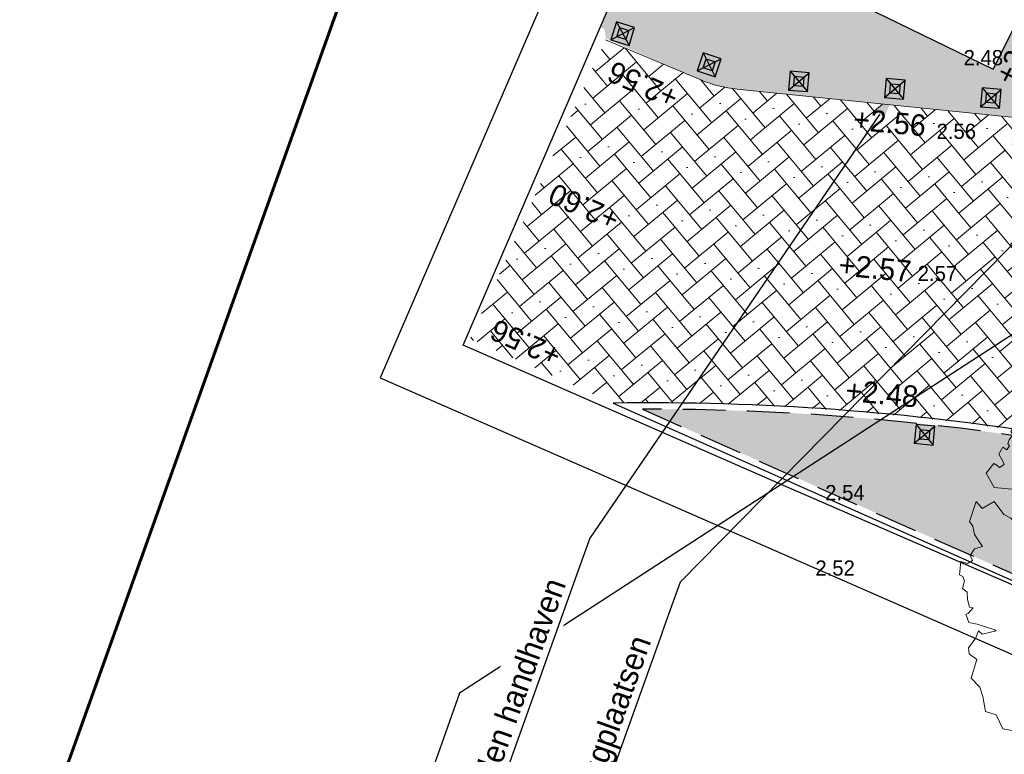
# Model space of a CAD drawing. Header units: metres. Extents: x 134157 to 138734, y 451157 to 455772.
# Tile 919 of 1056: x 136733 to 136749, y 454384 to 454395. Entities that reach past the tile are written whole.
import ezdxf
from ezdxf import colors
from ezdxf.entities.mleader import LeaderData, LeaderLine
from ezdxf.math import Vec2, Vec3

# ---------------------------------------------------------------- set-up
doc = ezdxf.new("R2010")
doc.units = ezdxf.units.M
doc.linetypes.add('HIDDEN__G5', pattern=[1.125, 0.75, -0.375])
for name, color, linetype, lineweight in [('-DR-alg-bladkaders viewports', 7, 'Continuous', 60), ('-DR-bs-boom', 253, 'Continuous', 13), ('-DR-nw-vh-arc-tegels 300x300x45', 253, 'Continuous', 9)]:
    doc.layers.add(name, color=color, linetype=linetype, lineweight=lineweight)
doc.layers.add('-DR-alg-hulplijnen aandachtspunten', color=210, linetype='Continuous', plot=False)
for name, color, linetype in [('-DR-alg-projectgrens 1-200', 3, 'PROJECTGRENS_1-200'), ('-DR-bs-txt-hoogtemaat', 253, 'Continuous'), ('-DR-bs-vh-band', 253, 'Continuous'), ('-DR-nw-inr-diamantkoppaal', 2, 'Continuous'), ('-DR-nw-rio-txt-bob en inhoud', 170, 'Continuous'), ('-DR-nw-txt-hoogtemaat', 2, 'Continuous'), ('-DR-nw-txt-overzicht aandachtspunten verharding', 2, 'Continuous'), ('-DR-nw-vh-band 10x20 ob', 2, 'HIDDEN__G5'), ('-DR-nw-vh-kantverharding', 3, 'Continuous'), ('-DR-nw-vh-scheiding erfgrens en bebouwing', 3, 'Continuous')]:
    doc.layers.add(name, color=color, linetype=linetype)
doc.layers.add('-DR-nw-gr-arc-beplanting grote vakken', color=7, linetype='Continuous', true_color=0xabceb2)
doc.layers.add('-DR-nw-gr-arc-gras', color=7, linetype='Continuous', true_color=0xb5d5a4)
doc.layers.add('-DR-nw-vh-arc-sbs df paars', color=7, linetype='Continuous', lineweight=9, true_color=0xb36579)
doc.styles.add('CE', font='txt', dxfattribs={"height": 1.8})
doc.styles.add('Drong', font='txt', dxfattribs={"height": 1.8})
doc.linetypes.add('PROJECTGRENS_1-200', pattern='A,0.32,-0.13,[133,ltypeshp.shx,S=0.13,R=0,X=-0.13,Y=0],-0.13,1.27', length=1.85)
pattern_1 = [(115.3356253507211, (136419.7180158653, 453326.2367068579), (-0.2236810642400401, -0.1059037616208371), [0.06, -0.187485]), (205.3356253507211, (136419.7180158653, 453326.2367068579), (0.1059037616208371, -0.22368106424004), [0.06, -0.187485])]

# ---------------------------------------------------------------- blocks, each defined once
blk = doc.blocks.new('Boom bestaand 1')
blk.add_lwpolyline([(-0.06117739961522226, 0.3922887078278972), (-0.07359350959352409, 0.4116751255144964), (-0.08696696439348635, 0.4224718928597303), (-0.09262495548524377, 0.4414945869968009), (-0.1106275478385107, 0.4615454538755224), (-0.1241971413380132, 0.4751490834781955), (-0.1453325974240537, 0.4640004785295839), (-0.1728176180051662, 0.4610569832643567), (-0.1945372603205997, 0.4533219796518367), (-0.1891622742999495, 0.4455616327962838), (-0.2017040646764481, 0.4431737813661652), (-0.2067805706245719, 0.4443676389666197), (-0.2172318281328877, 0.4470540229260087), (-0.223502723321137, 0.4395920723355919), (-0.2169333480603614, 0.4339209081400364), (-0.2270861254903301, 0.4339209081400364), (-0.2330585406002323, 0.4330255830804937), (-0.2498892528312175, 0.4257264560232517), (-0.242749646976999, 0.416712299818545), (-0.2476345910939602, 0.4092003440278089), (-0.2589076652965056, 0.4043176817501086), (-0.2543983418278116, 0.3953035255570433), (-0.2532710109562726, 0.3814065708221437), (-0.2457557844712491, 0.3746459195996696), (-0.2660470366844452, 0.3787774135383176), (-0.2728107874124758, 0.3821577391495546), (-0.2716834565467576, 0.3934255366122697), (-0.2848353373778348, 0.3874160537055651), (-0.2964840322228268, 0.3881672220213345), (-0.2987384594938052, 0.3953035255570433), (-0.3145206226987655, 0.3821577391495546), (-0.3028719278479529, 0.3735190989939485), (-0.3141447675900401, 0.3720167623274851), (-0.3231631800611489, 0.3686364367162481), (-0.3276722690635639, 0.3731435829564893), (-0.3404482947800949, 0.3607491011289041), (-0.3359389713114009, 0.3464764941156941), (-0.3526397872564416, 0.353711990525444), (-0.3702979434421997, 0.3325317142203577), (-0.3491079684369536, 0.3290017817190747), (-0.3568775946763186, 0.3155875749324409), (-0.37100416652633, 0.3198237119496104), (-0.3837182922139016, 0.3191176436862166), (-0.3801864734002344, 0.2951135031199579), (-0.3780675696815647, 0.2944074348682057), (-0.3886625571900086, 0.2873474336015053), (-0.4013764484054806, 0.2901714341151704), (-0.4056142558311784, 0.2802872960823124), (-0.3837182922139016, 0.2704032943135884), (-0.3589967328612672, 0.2591071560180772), (-0.3250928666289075, 0.2534590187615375), (-0.327212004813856, 0.2336908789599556), (-0.3180296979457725, 0.228042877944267), (-0.3010777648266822, 0.2188648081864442), (-0.2820069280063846, 0.2223948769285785), (-0.2608169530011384, 0.2153347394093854), (-0.2523411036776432, 0.2012146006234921), (-0.2699992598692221, 0.2040386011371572), (-0.2834196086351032, 0.2118046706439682), (-0.2947208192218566, 0.2047446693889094), (-0.3321562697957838, 0.1849765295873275), (-0.3413385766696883, 0.2202768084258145), (-0.350520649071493, 0.2287488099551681), (-0.3724168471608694, 0.2146288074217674), (-0.3879560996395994, 0.2358089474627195), (-0.4042018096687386, 0.2414569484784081), (-0.4225661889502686, 0.2414569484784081), (-0.4315337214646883, 0.2467254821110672), (-0.4415591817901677, 0.229188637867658), (-0.4324549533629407, 0.2223948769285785), (-0.435986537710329, 0.2110987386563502), (-0.4423434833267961, 0.2082747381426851), (-0.4530205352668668, 0.2066837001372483), (-0.4612717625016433, 0.1920817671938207), (-0.457176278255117, 0.18003446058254), (-0.4670650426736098, 0.170150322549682), (-0.472715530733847, 0.1652082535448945), (-0.4472877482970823, 0.1440281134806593), (-0.4564700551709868, 0.1355561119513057), (-0.4705966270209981, 0.1320260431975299), (-0.4840167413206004, 0.1397921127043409), (-0.4882547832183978, 0.1171998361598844), (-0.4847231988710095, 0.1157878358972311), (-0.4748346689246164, 0.1136699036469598), (-0.4769535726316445, 0.1009617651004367), (-0.4713028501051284, 0.09460769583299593), (-0.4748346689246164, 0.0748395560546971), (-0.4931990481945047, 0.06071941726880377), (-0.4854294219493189, 0.04730521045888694), (-0.4875485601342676, 0.04024520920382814), (-0.5016751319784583, 0.03036107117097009), (-0.4974370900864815, 0.00494493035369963), (-0.4896674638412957, 0.002120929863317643), (-0.4832352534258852, -0.006023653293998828), (-0.4832352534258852, -0.0211265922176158), (-0.4885680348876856, -0.02468023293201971), (-0.4921233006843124, -0.03534115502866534), (-0.4876793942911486, -0.04689045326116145), (-0.4867905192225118, -0.05932826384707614), (-0.4796799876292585, -0.05666299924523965), (-0.4645700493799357, -0.04866734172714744), (-0.459237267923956, -0.04156006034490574), (-0.449460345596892, -0.05310935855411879), (-0.4325726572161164, -0.05488624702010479), (-0.4341562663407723, -0.082442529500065), (-0.4438616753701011, -0.08442230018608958), (-0.4591129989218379, -0.0788789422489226), (-0.4694125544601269, -0.08976781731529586), (-0.4852582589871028, -0.08739209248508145), (-0.4834755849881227, -0.1044182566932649), (-0.4690165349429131, -0.1107536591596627), (-0.4787219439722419, -0.1222364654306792), (-0.4698088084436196, -0.1279778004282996), (-0.4666397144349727, -0.1420344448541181), (-0.471197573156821, -0.1534835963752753), (-0.4672833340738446, -0.1649416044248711), (-0.4544219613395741, -0.1649416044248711), (-0.4219893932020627, -0.1780763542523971), (-0.409966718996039, -0.1657799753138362), (-0.389277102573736, -0.1643826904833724), (-0.3736199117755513, -0.1512478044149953), (-0.3909544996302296, -0.175281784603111), (-0.4052137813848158, -0.175281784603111), (-0.4169567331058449, -0.1934470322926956), (-0.4393239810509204, -0.1892550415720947), (-0.4502279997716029, -0.2060228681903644), (-0.4429587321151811, -0.2225112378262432), (-0.4293484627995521, -0.2253992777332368), (-0.4239762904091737, -0.2366267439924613), (-0.4254414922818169, -0.2510271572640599), (-0.418848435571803, -0.2612782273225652), (-0.4122553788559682, -0.2603019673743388), (-0.4066391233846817, -0.2695767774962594), (-0.4012669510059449, -0.2747023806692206), (-0.3966274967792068, -0.2734819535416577), (-0.3924762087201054, -0.2805602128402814), (-0.3993135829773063, -0.2847094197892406), (-0.3905228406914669, -0.2961809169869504), (-0.3763599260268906, -0.2947164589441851), (-0.3702552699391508, -0.2952046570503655), (-0.3690343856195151, -0.3047234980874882), (-0.3739181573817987, -0.307164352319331), (-0.3790460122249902, -0.3110695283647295), (-0.3685879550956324, -0.3301182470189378), (-0.3402060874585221, -0.3273904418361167), (-0.3249566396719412, -0.2991245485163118), (-0.2839884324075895, -0.301203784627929), (-0.2610645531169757, -0.2728350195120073), (-0.2463278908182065, -0.2450116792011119), (-0.2053925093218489, -0.2390105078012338), (-0.1868351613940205, -0.2166427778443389), (-0.1742816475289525, -0.1980938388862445), (-0.189564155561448, -0.2362827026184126), (-0.2026635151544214, -0.2526493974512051), (-0.2201291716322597, -0.2531949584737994), (-0.2283163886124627, -0.2755626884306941), (-0.2392323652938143, -0.2810182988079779), (-0.2370492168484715, -0.2946571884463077), (-0.2506941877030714, -0.313205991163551), (-0.2790760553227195, -0.3219349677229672), (-0.2898422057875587, -0.3303738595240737), (-0.3172829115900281, -0.3367933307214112), (-0.3145534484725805, -0.3612149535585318), (-0.3303818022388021, -0.3661248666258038), (-0.3025457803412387, -0.3906749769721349), (-0.2927212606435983, -0.3884927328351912), (-0.2779845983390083, -0.3917659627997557), (-0.2528775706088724, -0.3874016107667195), (-0.2548309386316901, -0.4015582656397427), (-0.2470641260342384, -0.4137096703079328), (-0.2372707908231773, -0.4130346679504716), (-0.235920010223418, -0.4234984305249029), (-0.2440246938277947, -0.4329495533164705), (-0.2234253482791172, -0.4440884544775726), (-0.2183598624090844, -0.4397003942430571), (-0.2102551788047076, -0.4400378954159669), (-0.1991112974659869, -0.448814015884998), (-0.1899934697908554, -0.4440884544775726), (-0.1778364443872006, -0.4484763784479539), (-0.1639910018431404, -0.4505016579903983), (-0.1606139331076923, -0.4451010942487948), (-0.1548731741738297, -0.4572524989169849), (-0.1555486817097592, -0.4613030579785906), (-0.1400145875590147, -0.4626531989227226), (-0.1312346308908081, -0.4505016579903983), (-0.1096221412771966, -0.4258612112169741), (-0.1072582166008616, -0.4238359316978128), (-0.1116481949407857, -0.448814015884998), (-0.1194152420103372, -0.4525269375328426), (-0.1102974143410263, -0.4619780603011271), (-0.09917651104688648, -0.4806846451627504), (-0.0889794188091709, -0.4840821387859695), (-0.07470325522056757, -0.4752485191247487), (-0.04819058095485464, -0.4976722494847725), (-0.02779592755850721, -0.489518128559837), (-0.01080061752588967, -0.4915566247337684), (0.01571205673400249, -0.4976722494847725), (0.02862852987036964, -0.4827231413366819), (0.05582116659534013, -0.4820436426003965), (0.071993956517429, -0.4570290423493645), (0.06901628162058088, -0.4348673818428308), (0.07565379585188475, -0.4119102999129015), (0.07964846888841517, -0.3923569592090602), (0.09273351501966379, -0.4155685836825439), (0.1039107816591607, -0.4277820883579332), (0.107454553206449, -0.4465849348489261), (0.1024933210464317, -0.4680038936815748), (0.1298861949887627, -0.4784885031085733), (0.1932751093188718, -0.4575098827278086), (0.2000920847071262, -0.4399570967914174), (0.2363148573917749, -0.4392229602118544), (0.2586511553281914, -0.4253239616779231), (0.2652219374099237, -0.3991058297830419), (0.2784183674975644, -0.4080994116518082), (0.2832172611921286, -0.3913114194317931), (0.3018123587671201, -0.3913114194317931), (0.326405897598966, -0.3733243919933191), (0.2952141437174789, -0.333752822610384), (0.3048114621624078, -0.3265580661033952), (0.3174374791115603, -0.3112487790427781), (0.3330041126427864, -0.3181641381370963), (0.326405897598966, -0.3349519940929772), (0.3551905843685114, -0.3435858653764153), (0.3780989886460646, -0.3188560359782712), (0.379279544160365, -0.2960093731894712), (0.401676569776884, -0.2960093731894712), (0.4096398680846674, -0.282577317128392), (0.4001834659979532, -0.2572057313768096), (0.4185987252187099, -0.2621805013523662), (0.4260642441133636, -0.2522309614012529), (0.4345253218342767, -0.2442711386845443), (0.4230780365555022, -0.2298441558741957), (0.436516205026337, -0.2193970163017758), (0.4544336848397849, -0.2139247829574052), (0.4479634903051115, -0.1885531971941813), (0.4609038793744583, -0.1840758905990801), (0.4584154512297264, -0.1786035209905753), (0.4161100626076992, -0.1731311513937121), (0.4136216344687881, -0.1477595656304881), (0.370818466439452, -0.158206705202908), (0.3489192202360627, -0.1512419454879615), (0.331499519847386, -0.1288552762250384), (0.2901896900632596, -0.1278603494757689), (0.3473717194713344, -0.1208556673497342), (0.359271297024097, -0.1377579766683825), (0.3736761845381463, -0.1383840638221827), (0.385575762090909, -0.1283677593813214), (0.411880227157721, -0.1402620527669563), (0.4319217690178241, -0.108961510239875), (0.4632366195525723, -0.1221077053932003), (0.4795203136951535, -0.1133435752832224), (0.4857834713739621, -0.09769330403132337), (0.4807698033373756, -0.07176879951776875), (0.4942572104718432, -0.05941110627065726), (0.493133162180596, -0.04817669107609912), (0.486239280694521, -0.02690144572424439), (0.4917654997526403, -0.01309223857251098), (0.4961864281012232, -0.001492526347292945), (0.4851339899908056, 0.007345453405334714), (0.4884496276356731, 0.0283353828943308), (0.4939758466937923, 0.03827811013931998), (0.4917654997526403, 0.06147753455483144), (0.47629189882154, 0.06092516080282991), (0.4530819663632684, 0.07583911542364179), (0.4365033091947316, 0.07583911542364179), (0.4718709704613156, 0.0863340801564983), (0.4890022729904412, 0.0863340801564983), (0.486239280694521, 0.09793392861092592), (0.4760560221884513, 0.1367859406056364), (0.4651348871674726, 0.1328873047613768), (0.4549940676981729, 0.1500411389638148), (0.4464131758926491, 0.157058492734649), (0.4261315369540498, 0.1516005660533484), (0.4510936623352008, 0.1913660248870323), (0.4495335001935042, 0.2054008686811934), (0.4401727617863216, 0.2194358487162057), (0.4214510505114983, 0.2287924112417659), (0.3832275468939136, 0.2155372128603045), (0.3754267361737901, 0.1921458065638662), (0.3660659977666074, 0.174212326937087), (0.3340829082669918, 0.1773311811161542), (0.3067805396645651, 0.1531599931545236), (0.3395434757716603, 0.1968240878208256), (0.3637257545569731, 0.1976037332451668), (0.3691863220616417, 0.2303518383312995), (0.3801072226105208, 0.2397084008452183), (0.399609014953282, 0.2443866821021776), (0.4034444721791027, 0.2789633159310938), (0.3841832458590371, 0.2902883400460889), (0.3824474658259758, 0.3130016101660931), (0.3562703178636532, 0.3433174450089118), (0.3405645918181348, 0.3413551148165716), (0.3140610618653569, 0.3521479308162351), (0.2924656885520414, 0.3482232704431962), (0.2787229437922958, 0.3649030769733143), (0.2826493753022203, 0.3806015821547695), (0.2816678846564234, 0.4012060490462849), (0.2696121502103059, 0.4131463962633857), (0.2559704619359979, 0.4211935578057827), (0.2376325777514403, 0.4247699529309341), (0.2327126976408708, 0.4339348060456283), (0.2168346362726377, 0.4384054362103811), (0.2036403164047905, 0.4500289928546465), (0.1886569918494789, 0.4518171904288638), (0.1756539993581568, 0.4483018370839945), (0.1805619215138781, 0.4247540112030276), (0.1727090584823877, 0.4169046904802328), (0.1491504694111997, 0.4041495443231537), (0.1324630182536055, 0.4119988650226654), (0.1367428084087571, 0.4496134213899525), (0.08730905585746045, 0.4384901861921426), (0.09908835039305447, 0.4571323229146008), (0.09418019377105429, 0.4846048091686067), (0.06375046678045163, 0.4914729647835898), (0.05589760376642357, 0.4826424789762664), (0.03135728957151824, 0.4826424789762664), (0.01663305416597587, 0.4924541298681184), (0.005835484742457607, 0.4836236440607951), (-0.01138269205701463, 0.4909806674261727), (-0.0324473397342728, 0.4904917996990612), (-0.07724476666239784, 0.4849998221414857), (-0.07173439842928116, 0.451695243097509), (-0.05985273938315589, 0.4236270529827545), (-0.06117739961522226, 0.3922887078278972)])
blk.add_circle((0, 0), 0.02512965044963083)
blk = doc.blocks.new('N-SIE-PAAL_KUNSTSTOF')
for p, q in [((-0.075, 0.07500000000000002), (0.075, -0.07500000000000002)), ((0.075, 0.07500000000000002), (-0.075, -0.07500000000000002))]:
    blk.add_line(p, q)
at = {"flags": 128}
for points in [[(-0.075, -0.07500000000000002), (0.075, -0.07500000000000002), (0.075, 0.07500000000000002), (-0.075, 0.07500000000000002)], [(-0.03749999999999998, 0.03750000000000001), (0.03768679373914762, 0.03750000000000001), (0.03768679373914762, -0.03768633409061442), (-0.03749999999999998, -0.03768633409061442)]]:
    blk.add_lwpolyline(points, close=True, dxfattribs=at)

msp = doc.modelspace()

# ---------------------------------------------------------------- hatches: boundary and pattern name
at = {"layer": '-DR-nw-gr-arc-beplanting grote vakken'}
h = msp.add_hatch(color=256, dxfattribs=at)
h.dxf.hatch_style = 1
edge = h.paths.add_edge_path()
edge.add_line((136742.910387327, 454389.2234242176), (136754.8000723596, 454383.9368235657))
edge.add_line((136754.8000723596, 454383.9368235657), (136756.1300893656, 454387.0126398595))
edge.add_arc((136743.0324900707, 454349.3236110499), 39.89999999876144, 70.83676298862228, 90.1753379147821)
at = {"layer": '-DR-nw-gr-arc-gras', "transparency": 33554687}
h = msp.add_hatch(dxfattribs=at)
h.set_pattern_fill('AGR-BOLLEN', color=256, scale=0.1, pattern_type=2)
h.set_pattern_definition(pattern_1)
edge = h.paths.add_edge_path()
edge.add_arc((-7000776.809524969, 3043164.567559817), 7592527.997363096, 340.0567505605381, 340.0572256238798)
edge.add_line((136455.7815594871, 453494.2542758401), (136455.1236032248, 453494.4934109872))
edge.add_arc((380495.2223584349, 364992.5484406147), 259592.3035530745, 160.0666568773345, 160.0804453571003)
edge.add_line((136433.832290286, 453435.7615323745), (136433.813485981, 453435.768343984))
edge.add_line((136433.813485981, 453435.768343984), (136432.1794965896, 453431.2550945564))
edge.add_line((136432.1794965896, 453431.2550945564), (136432.198303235, 453431.2482893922))
edge.add_line((136432.198303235, 453431.2482893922), (136431.6776287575, 453429.8696050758))
edge.add_line((136431.6776287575, 453429.8696050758), (136432.3363505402, 453429.6312341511))
edge.add_line((136432.3363505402, 453429.6312341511), (136434.3092713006, 453435.0765756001))
h = msp.add_hatch(dxfattribs=at)
h.set_pattern_fill('AGR-BOLLEN', color=256, scale=0.1, pattern_type=2)
h.set_pattern_definition(pattern_1)
edge = h.paths.add_edge_path()
edge.add_line((136644.2753070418, 454017.4218487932), (136643.9350728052, 454016.4814706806))
edge.add_line((136643.9350728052, 454016.4814706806), (136643.8839339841, 454016.3403207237))
edge.add_line((136643.8839339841, 454016.3403207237), (136644.542212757, 454016.1016536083))
edge.add_arc((1711333.983143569, -116117.4265426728), 1674723.581774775, 160.0956720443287, 160.096657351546, ccw=False)
edge.add_line((136654.3469492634, 454043.1812754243), (136653.6888597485, 454043.419891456))
edge.add_line((136653.6888597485, 454043.419891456), (136653.6378049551, 454043.2789838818))
edge.add_line((136653.6378049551, 454043.2789838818), (136653.2975354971, 454042.3386559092))
edge.add_line((136653.2975354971, 454042.3386559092), (136644.2753070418, 454017.4218487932))
h = msp.add_hatch(dxfattribs=at)
h.set_pattern_fill('AGR-BOLLEN', color=256, scale=0.1, pattern_type=2)
h.set_pattern_definition(pattern_1)
h.paths.add_polyline_path([(136767.0671029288, 454353.6105987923), (136793.6153252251, 454437.6854462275, -0.4133423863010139), (136794.8671885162, 454438.3388126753), (136795.1654635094, 454439.2932926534, 0.4133423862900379), (136792.6617369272, 454437.9865597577), (136766.1238969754, 454353.9445918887), (136752.3015713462, 454318.8078778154, -0.00463030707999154), (136725.9012828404, 454239.6212513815), (136726.8466477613, 454239.2952357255, 0.004628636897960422), (136753.2435519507, 454318.4707698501)])
at = {"layer": '-DR-nw-vh-arc-tegels 300x300x45'}
h = msp.add_hatch(dxfattribs=at)
h.set_pattern_fill('AVH-TEGEL_200X200_HALFST', color=256, scale=2, angle=64, pattern_type=2)
h.set_pattern_definition([(64, (0, 0), (-0.00441035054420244, 0.4471918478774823), [0.4, -0.4]), (154, (0, 0), (-0.175348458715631, -0.3595176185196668), [])])
edge = h.paths.add_edge_path()
edge.add_line((136762.3620656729, 454417.1383533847), (136764.7231513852, 454421.9332032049))
edge.add_line((136764.7231513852, 454421.9332032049), (136766.4574607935, 454421.0791924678))
edge.add_line((136766.4574607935, 454421.0791924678), (136773.3484988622, 454435.0733867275))
edge.add_line((136773.3484988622, 454435.0733867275), (136766.7939453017, 454438.3297596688))
edge.add_line((136766.7939453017, 454438.3297596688), (136766.525115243, 454437.3398620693))
edge.add_line((136766.525115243, 454437.3398620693), (136764.920115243, 454431.4298620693))
edge.add_line((136764.920115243, 454431.4298620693), (136764.8511152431, 454431.2898620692))
edge.add_line((136764.8511152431, 454431.2898620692), (136766.140115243, 454430.7038620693))
edge.add_line((136766.140115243, 454430.7038620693), (136761.0061152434, 454420.3498620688))
edge.add_line((136761.0061152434, 454420.3498620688), (136761.5609727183, 454420.0993351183))
edge.add_line((136761.5609727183, 454420.0993351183), (136759.6436632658, 454416.2089898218))
edge.add_line((136759.6436632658, 454416.2089898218), (136760.9991152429, 454415.5388620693))
edge.add_line((136760.9991152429, 454415.5388620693), (136759.221115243, 454411.9708620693))
edge.add_line((136759.221115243, 454411.9708620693), (136757.8940921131, 454412.6016248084))
edge.add_line((136757.8940921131, 454412.6016248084), (136755.969000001, 454408.7000000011))
edge.add_line((136755.969000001, 454408.7000000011), (136755.4471152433, 454408.9558620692))
edge.add_line((136755.4471152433, 454408.9558620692), (136750.3241152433, 454398.6218620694))
edge.add_line((136750.3241152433, 454398.6218620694), (136749.0671152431, 454399.2448620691))
edge.add_line((136749.0671152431, 454399.2448620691), (136749.0001152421, 454399.1098620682))
edge.add_line((136749.0001152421, 454399.1098620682), (136744.7891152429, 454401.1848620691))
edge.add_line((136744.7891152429, 454401.1848620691), (136744.5747996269, 454400.400082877))
edge.add_line((136744.5747996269, 454400.400082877), (136750.026, 454397.727))
edge.add_line((136750.026, 454397.727), (136748.467, 454394.61))
edge.add_line((136748.467, 454394.61), (136743.0424364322, 454397.2482230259))
edge.add_line((136743.0424364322, 454397.2482230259), (136742.2534517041, 454395.269111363))
edge.add_line((136742.2534517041, 454395.269111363), (136742.3111152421, 454395.2408620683))
edge.add_line((136742.3111152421, 454395.2408620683), (136742.336, 454395.093))
edge.add_line((136742.336, 454395.093), (136743.8382574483, 454394.4363820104))
edge.add_arc((136744.6131766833, 454396.2801553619), 1.999999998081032, 247.2034785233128, 264.1611656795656)
edge.add_line((136744.4097155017, 454394.2905313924), (136748.3528485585, 454393.8873021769))
edge.add_line((136748.3528485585, 454393.8873021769), (136751.0612886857, 454393.6012808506))
edge.add_line((136751.0612886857, 454393.6012808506), (136753.0355955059, 454393.2075525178))
edge.add_line((136753.0355955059, 454393.2075525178), (136755.0099023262, 454392.8138241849))
edge.add_line((136755.0099023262, 454392.8138241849), (136755.2849248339, 454392.7382394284))
edge.add_line((136755.2849248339, 454392.7382394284), (136757.7760090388, 454391.8582426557))
edge.add_line((136757.7760090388, 454391.8582426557), (136753.8513266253, 454395.1012517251))
edge.add_line((136753.8513266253, 454395.1012517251), (136758.0473883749, 454403.6225374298))
edge.add_line((136758.0473883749, 454403.6225374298), (136756.1634147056, 454404.5502460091))
edge.add_line((136756.1634147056, 454404.5502460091), (136758.8174499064, 454409.9400123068))
edge.add_line((136758.8174499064, 454409.9400123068), (136760.1027423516, 454409.3142374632))
edge.add_line((136760.1027423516, 454409.3142374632), (136761.3851049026, 454411.9334230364))
edge.add_line((136761.3851049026, 454411.9334230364), (136768.9869449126, 454408.1771897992))
edge.add_line((136768.9869449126, 454408.1771897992), (136769.6267646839, 454410.2034177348))
edge.add_line((136769.6267646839, 454410.2034177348), (136762.3085400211, 454413.8195105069))
edge.add_line((136762.3085400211, 454413.8195105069), (136763.6387193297, 454416.5363603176))
edge.add_line((136763.6387193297, 454416.5363603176), (136762.3620656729, 454417.1383533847))

# ---------------------------------------------------------------- linework, layer by layer
at = {"layer": '-DR-alg-bladkaders viewports'}
msp.add_lwpolyline([(136823.3566035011, 454480.5919260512), (136757.9114504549, 454297.4519755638), (136709.2369304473, 454314.8458396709), (136774.6820834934, 454497.9857901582)], close=True, dxfattribs=at)
at = {"layer": '-DR-alg-projectgrens 1-200', "flags": 128}
msp.add_lwpolyline([(136721.4614126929, 454206.1355023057), (136727.4976405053, 454223.7516176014), (136730.5812698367, 454232.7175398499), (136734.459636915, 454243.958702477), (136738.0329631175, 454254.3057511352), (136742.1831830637, 454266.2662668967), (136750.5682339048, 454290.8423468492), (136760.392604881, 454319.4555148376), (136770.6655345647, 454349.3284017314), (136772.7130334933, 454355.2375255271), (136774.612293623, 454360.472703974), (136776.997639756, 454366.9996510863), (136784.3060310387, 454387.2082632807), (136790.3390255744, 454404.0832479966), (136797.3108895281, 454423.3603418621), (136807.0580164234, 454450.0933327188), (136800.6459823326, 454453.198166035), (136770.1293263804, 454470.8392502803), (136763.4628964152, 454464.3928177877), (136767.2219767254, 454456.488320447), (136768.446774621, 454452.9019010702), (136769.6121362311, 454448.5390902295), (136767.1901857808, 454443.6044278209), (136763.9804044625, 454431.78523306), (136763.4980324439, 454430.8065072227), (136764.7847718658, 454430.2215349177), (136759.6495878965, 454419.8651471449), (136760.2067292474, 454419.6135889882), (136758.3051672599, 454415.7551963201), (136757.4333557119, 454413.9278402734), (136755.5135803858, 454410.0369911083), (136754.9933739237, 454410.2920303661), (136749.8722845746, 454399.961884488), (136748.6156828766, 454400.5846870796), (136748.5476600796, 454400.4476262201), (136744.2871101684, 454402.5470422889), (136738.7603675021, 454389.7184848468), (136744.8285157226, 454387.0620129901), (136753.5165828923, 454383.2585824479), (136750.4454420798, 454376.2315008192), (136747.3001386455, 454368.9990925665), (136747.7019947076, 454368.8213485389), (136745.4212838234, 454363.6575167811), (136743.7712198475, 454359.8818756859), (136741.4736476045, 454354.7148318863), (136741.1067372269, 454354.8779031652), (136737.9448004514, 454347.8529095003), (136734.8598097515, 454340.7764631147), (136727.1932653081, 454344.1813445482), (136720.3972555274, 454330.2850260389), (136716.7051284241, 454321.7301903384), (136725.346156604, 454317.8856269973), (136722.1987328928, 454310.8074680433), (136718.1447215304, 454301.4878099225), (136714.1306750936, 454292.7129706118), (136709.7479071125, 454294.6405861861), (136707.0898129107, 454288.6071570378), (136709.5730063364, 454287.5058452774), (136709.5303924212, 454287.4102007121), (136709.6165589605, 454287.3713784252), (136709.4237179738, 454286.9446664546), (136712.1181323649, 454285.7683394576), (136724.4053834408, 454280.40601671), (136724.3945406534, 454280.3722835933), (136724.5601275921, 454280.3013177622), (136719.3266368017, 454264.6213396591), (136718.5536664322, 454264.2788026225), (136712.1490699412, 454267.0433062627), (136705.336609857, 454251.4945309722), (136713.1547930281, 454248.121823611), (136713.6296653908, 454247.1066979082), (136703.3628736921, 454216.0173112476), (136702.5296078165, 454215.6645962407), (136697.2997799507, 454218.0132068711), (136691.6561519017, 454205.1929293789), (136698.1691824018, 454202.2869482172), (136696.0848427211, 454197.5466439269), (136697.1157620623, 454197.0663415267), (136693.3404436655, 454185.7705750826), (136691.210382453, 454179.7988425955), (136691.1538561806, 454179.8178830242), (136689.2565954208, 454174.4702634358), (136688.6774819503, 454172.9217348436), (136686.6454361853, 454167.8593180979), (136686.7931511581, 454167.8056035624), (136683.4987278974, 454158.7287245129), (136679.6202492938, 454148.1614205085), (136677.5444797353, 454142.3922816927), (136675.6007311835, 454137.0209764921), (136671.7597944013, 454126.4011512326), (136667.0848490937, 454113.482877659), (136666.3102427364, 454113.053488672), (136658.5208628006, 454114.6506270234), (136655.4003561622, 454098.9824757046), (136661.0921995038, 454097.8246970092), (136661.2694465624, 454097.5188971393), (136621.349557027, 453987.8626198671), (136614.3766500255, 453990.9632921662), (136611.9345853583, 453985.5300270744), (136608.3745413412, 453987.1196889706), (136605.0140629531, 453979.7732868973), (136610.3679676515, 453977.3856095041), (136616.0993917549, 453974.9109095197), (136616.4180735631, 453974.2166734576), (136608.3939134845, 453952.1359851), (136599.9096817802, 453929.478839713), (136596.3332416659, 453930.8470697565), (136596.7025780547, 453931.8007739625), (136592.690606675, 453933.3568103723), (136592.5823684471, 453933.1112699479), (136587.1666087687, 453935.2079171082), (136587.1133719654, 453935.1014435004), (136586.9083803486, 453935.1996247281), (136584.7297915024, 453936.2519309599), (136573.4195847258, 453911.8970551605), (136576.9058538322, 453910.2265512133), (136577.7550063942, 453910.8166572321), (136581.7099004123, 453908.9229534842), (136581.7799016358, 453907.8909354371), (136588.3553676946, 453904.7426533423), (136581.3567526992, 453890.2881160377), (136584.4079268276, 453889.2178739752), (136581.9197178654, 453882.301448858), (136582.601412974, 453881.5813248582), (136581.1418997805, 453877.4782788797), (136580.1304940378, 453877.2808890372), (136578.3012561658, 453872.1036821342), (136578.9859669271, 453871.382111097), (136577.5259187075, 453867.3093859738), (136576.5394092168, 453867.189688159), (136574.6538962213, 453861.98977681), (136575.3566261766, 453861.2190729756), (136573.8594803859, 453857.0977611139), (136572.8232828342, 453856.8578539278), (136568.249353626, 453844.0563549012), (136569.0513033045, 453843.7225085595), (136568.2464862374, 453841.9862897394), (136569.9158138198, 453841.290025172), (136566.691677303, 453833.861641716), (136560.7574092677, 453836.4857936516), (136555.1930274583, 453823.5555627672), (136563.2068687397, 453820.3295449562), (136562.2441309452, 453817.9379810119), (136562.0591054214, 453818.0124640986), (136558.0189829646, 453808.0140820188), (136558.2177359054, 453807.9345808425), (136557.146456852, 453805.2522943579), (136555.4765638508, 453804.5556952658), (136553.6709496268, 453802.5003809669), (136552.6116124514, 453799.6979788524), (136545.819509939, 453781.4219849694), (136541.6467416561, 453783.3564375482), (136534.7495119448, 453768.6800804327), (136539.5245390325, 453766.4507703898), (136534.8143601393, 453753.8676775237), (136534.7894609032, 453753.8794224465), (136534.3789931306, 453752.8726532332), (136534.1824946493, 453752.9602354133), (136532.9256728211, 453749.6674104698), (136533.0985091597, 453749.602870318), (136532.77218899, 453748.7054898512), (136532.5839993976, 453748.7919034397), (136530.4572875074, 453743.0847201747), (136530.6272958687, 453743.0222472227), (136516.4928875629, 453704.5919896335), (136514.575213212, 453699.2202106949), (136492.1808605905, 453636.4012384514), (136492.7364887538, 453636.2041439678), (136489.1572213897, 453626.3411628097), (136485.0791461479, 453628.2492913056), (136478.1599331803, 453613.7876420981), (136483.141269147, 453611.4793990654), (136461.8669452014, 453552.9396374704), (136457.3540634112, 453554.5816234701), (136454.0603581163, 453545.4167166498), (136458.6475220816, 453543.7758212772), (136443.5980798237, 453501.592848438), (136436.3907746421, 453504.1747130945), (136430.8235818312, 453488.6271941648), (136437.0201776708, 453486.3930706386), (136418.281595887, 453434.8107571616), (136413.2269505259, 453420.0854028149), (136407.3638935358, 453401.4661517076), (136407.0557727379, 453400.0561749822), (136406.4665228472, 453398.4505571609), (136401.8966078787, 453385.5921225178), (136395.3318336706, 453388.7007154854), (136389.2312719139, 453376.078577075), (136397.1570315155, 453372.3532588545), (136391.911147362, 453357.7907900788), (136390.9651849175, 453355.4642337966), (136388.6235607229, 453350.3706501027), (136384.3016725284, 453352.2735136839), (136382.1263952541, 453347.5437823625), (136391.3584262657, 453344.2432470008), (136383.1677707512, 453321.6603605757), (136378.5877845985, 453323.3619825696), (136367.2822209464, 453291.7912231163), (136367.8712875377, 453291.2269459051), (136363.5182685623, 453279.254771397), (136362.0909635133, 453275.2765894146), (136356.4323903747, 453259.569842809), (136355.262189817, 453256.3102995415), (136348.5726876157, 453237.8761680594), (136370.775556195, 453230.2716276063), (136374.3282028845, 453240.6944996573), (136372.7667498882, 453241.8029445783), (136382.1628450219, 453267.9422245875), (136384.5513140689, 453274.6494235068), (136388.9803415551, 453286.6560762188), (136393.3454927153, 453297.2873242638), (136406.6642593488, 453334.2694553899), (136411.9238963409, 453350.354626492), (136416.7539045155, 453363.9489705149), (136418.4542781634, 453363.3413411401), (136423.3000193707, 453376.9015325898), (136421.6494725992, 453377.4913563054), (136422.5155630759, 453379.9171508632), (136425.0142394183, 453387.0502269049), (136430.1278896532, 453401.328665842), (136433.0083524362, 453409.3639565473), (136437.5004329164, 453421.9731824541), (136444.4243294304, 453441.3025602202), (136447.8979184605, 453451.0434338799), (136454.6682700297, 453469.8543763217), (136458.2536723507, 453479.6664804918), (136467.6469558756, 453501.9207482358), (136478.4219470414, 453531.4654507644), (136485.603188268, 453551.2589262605), (136497.2694431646, 453583.741326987), (136504.055722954, 453602.5864304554), (136505.8321386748, 453601.9516274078), (136510.6778798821, 453615.5118188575), (136508.9321515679, 453616.135655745), (136511.5808207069, 453623.4955055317), (136513.5804099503, 453629.0529882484), (136518.6733328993, 453642.8883030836), (136519.0149258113, 453643.4042401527), (136522.6804117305, 453653.6195636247), (136522.6635908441, 453653.9569708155), (136523.620007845, 453656.5936863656), (136528.7299313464, 453670.9263864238), (136534.7565171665, 453688.0032128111), (136543.6203036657, 453712.7675529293), (136551.3516967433, 453734.3803307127), (136563.424559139, 453767.6797093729), (136566.6093728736, 453776.6542540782), (136569.182089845, 453777.966221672), (136577.4871501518, 453774.8672349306), (136583.8733999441, 453792.7031141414), (136575.9242361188, 453795.6221844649), (136575.2048938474, 453797.1547002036), (136576.9970202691, 453801.8114875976), (136581.9561870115, 453815.4244153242), (136586.2693690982, 453827.2739153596), (136591.5049732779, 453840.8399544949), (136603.7576335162, 453874.9465804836), (136606.2042554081, 453881.9388386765), (136608.1801962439, 453887.6124979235), (136608.4708316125, 453887.6159140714), (136610.0707009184, 453888.6729705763), (136612.8771625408, 453896.3339426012), (136616.9170365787, 453896.1940089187), (136618.8456614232, 453897.1870353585), (136619.3801401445, 453898.5042341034), (136644.1569869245, 453889.689088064), (136649.2588358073, 453888.4308618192), (136662.9156093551, 453886.0172650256), (136671.3737691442, 453885.3668483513), (136676.8695800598, 453884.9502829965), (136677.7948190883, 453897.1571040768), (136672.5559660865, 453897.5541928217), (136667.4469275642, 453898.4601088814), (136645.4097219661, 453906.1142123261), (136624.7787032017, 453913.5469389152), (136625.183977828, 453914.8310296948), (136624.3902644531, 453916.7566582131), (136621.3764649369, 453919.2331142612), (136624.2836680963, 453927.3222319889), (136623.2809361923, 453929.1355906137), (136623.2097707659, 453929.1919285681), (136624.0852887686, 453931.6430470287), (136629.3043921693, 453946.5099176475), (136630.5405496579, 453950.1466132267), (136636.2425607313, 453965.6651292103), (136638.1912334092, 453964.9687700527), (136643.7184069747, 453980.5147983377), (136641.8291691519, 453981.18991842), (136651.2037302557, 454007.4234372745), (136658.5055284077, 454027.6418757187), (136665.4704804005, 454047.0063027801), (136669.4959243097, 454058.3571144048), (136675.353535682, 454074.4194390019), (136676.2577085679, 454077.0937356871), (136678.7468314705, 454083.7559183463), (136682.5256458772, 454094.1706507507), (136686.10090541, 454103.6393789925), (136687.0385480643, 454106.4749781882), (136697.7950263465, 454137.2417014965), (136697.717398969, 454137.2532407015), (136705.5554541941, 454159.7801565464), (136713.0779621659, 454181.7285563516), (136716.785401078, 454192.5146579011), (136718.1081245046, 454192.0419820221), (136722.9538657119, 454205.6021734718)], close=True, dxfattribs=at)
at = {"layer": '-DR-bs-vh-band'}
msp.add_lwpolyline([(136743.0424364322, 454397.2482230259), (136748.467, 454394.61), (136750.026, 454397.727), (136744.5747996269, 454400.400082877)], dxfattribs=at)
at = {"layer": '-DR-nw-vh-band 10x20 ob', "ltscale": 0.9}
msp.add_lwpolyline([(136754.8000723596, 454383.9368235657), (136756.1300893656, 454387.0126398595, 0.0845812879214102), (136742.910387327, 454389.2234242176)], format="xyb", close=True, dxfattribs=at)
at = {"layer": '-DR-nw-vh-kantverharding'}
msp.add_lwpolyline([(136754.8517602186, 454383.8044016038), (136756.2645447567, 454387.0716272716, 0.08816547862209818), (136742.4485202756, 454389.3193480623)], format="xyb", close=True, dxfattribs=at)
at = {"layer": '-DR-nw-vh-scheiding erfgrens en bebouwing', "flags": 128}
msp.add_lwpolyline([(136754.9184891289, 454383.7677804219), (136745.229547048, 454387.9780773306), (136740.0721152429, 454390.2358620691), (136744.7891152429, 454401.1848620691), (136749.000115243, 454399.1098620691)], dxfattribs=at)

# ---------------------------------------------------------------- block references
at = {"layer": '-DR-bs-boom', "xscale": 9, "yscale": 9, "rotation": 293.3958673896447}
msp.add_blockref('Boom bestaand 1', (136752.3990000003, 454386.3419999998), dxfattribs=at)
at = {"layer": '-DR-nw-inr-diamantkoppaal'}
for p, xscale, yscale, rotation in [((136742.6006868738, 454395.1708542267), 1.999999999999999, 1.999999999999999, 72.70963205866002), ((136743.9694883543, 454394.6766227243), 1.999999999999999, 1.999999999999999, 71.87022499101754), ((136745.387343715, 454394.414756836), 2, 2, 85.2349955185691)]:
    msp.add_blockref('N-SIE-PAAL_KUNSTSTOF', p, dxfattribs=dict(at, xscale=xscale, yscale=yscale, rotation=rotation))

# ---------------------------------------------------------------- texts
at = {"layer": '-DR-bs-txt-hoogtemaat', "color": 253, "insert": (136747.9970695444, 454394.6672998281, 2.484), "char_height": 0.24, "attachment_point": 7, "style": 'Drong'}
msp.add_mtext('2.48', dxfattribs=at)
at = {"layer": '-DR-nw-txt-hoogtemaat', "style": 'Drong'}
msp.add_text('+2.48', height=0.34, rotation=64.24696523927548, dxfattribs=at).set_placement((136748.7836549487, 454394.3333308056))

# ---------------------------------------------------------------- leaders
at = {"layer": '-DR-alg-hulplijnen aandachtspunten'}
ml = msp.add_multileader_mtext('Standard', dxfattribs=at)
ml.set_content('Moet dit überhaupt meegenomen worden of kan dit blijven liggen? ', color=7, style='CE')
ml.set_leader_properties(color=256, linetype='ByLayer', lineweight=-1)
ml.build(insert=Vec2(0, 0))
ml.multileader.update_dxf_attribs({"text_left_attachment_type": 5, "text_right_attachment_type": 5, "dogleg_length": 70.90462224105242, "arrow_head_size": 0.5, "scale": 0.2})
ctx = ml.context
ctx.base_point, ctx.scale, ctx.char_height, ctx.arrow_head_size, ctx.landing_gap_size, ctx.plane_origin, ctx.plane_x_axis, ctx.plane_y_axis = Vec3(136728.7428130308, 454353.175732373), 0.2, 0.8, 0.5, 0.04000000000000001, Vec3(136744.480993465, 454381.2334242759), Vec3(0.3365098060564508, 0.9416799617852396), Vec3(-0.9416799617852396, 0.3365098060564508)
ctx.left_attachment, ctx.right_attachment = 5, 5
notes = []
notes.append((ctx, [(1, (1, 1, 0), (136740.0165383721, 454384.7238211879), (-0.3365098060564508, -0.9416799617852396), 0.8586987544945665, [(1, [(136750.6152715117, 454391.6060131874)], 0, [])])]))
ctx.mtext.insert, ctx.mtext.text_direction, ctx.mtext.rotation, ctx.mtext.flow_direction = Vec3(136727.7600933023, 454353.5693850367), Vec3(0.3365098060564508, 0.9416799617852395), 1.227588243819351, 5
for ctx, leaders in notes:
    for number, flags, end, landing, length, lines in leaders:
        leader = LeaderData()
        leader.index, (leader.has_last_leader_line, leader.has_dogleg_vector, leader.attachment_direction) = number, flags
        leader.last_leader_point, leader.dogleg_vector, leader.dogleg_length = Vec3(end), Vec3(landing), length
        for number, points, colour, breaks in lines:
            line = LeaderLine()
            line.index, line.vertices, line.color, line.breaks = number, Vec3.list(points), colors.encode_raw_color(colour), breaks
            leader.lines.append(line)
        ctx.leaders.append(leader)

# ---------------------------------------------------------------- next in the draw order: leaders
at = {"layer": '-DR-nw-txt-overzicht aandachtspunten verharding'}
ml = msp.add_multileader_mtext('Standard', dxfattribs=at)
ml.set_content('Bestaande natuursteenblokken terugplaatsen', color=7, style='CE')
ml.set_leader_properties(color=256, linetype='ByLayer', lineweight=-1)
ml.build(insert=Vec2(0, 0))
ml.multileader.update_dxf_attribs({"text_left_attachment_type": 5, "text_right_attachment_type": 5, "dogleg_length": 2.646321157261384, "arrow_head_size": 0.5, "scale": 0.2})
ctx = ml.context
ctx.base_point, ctx.scale, ctx.char_height, ctx.arrow_head_size, ctx.landing_gap_size, ctx.plane_origin, ctx.plane_x_axis, ctx.plane_y_axis = Vec3(136739.8881855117, 454376.3547030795), 0.2, 0.3600000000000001, 0.5, 0.04000000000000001, Vec3(136738.7768757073, 454394.8075504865), Vec3(0.3365098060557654, 0.9416799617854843), Vec3(-0.9416799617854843, 0.3365098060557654)
ctx.left_attachment, ctx.right_attachment = 5, 5
notes = []
notes.append((ctx, [(1, (1, 1, 0), (136743.5080364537, 454386.4843962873), (-0.3365098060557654, -0.9416799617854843), 0.5292642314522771, [(0, [(136751.0370794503, 454394.1402040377)], 0, [])])]))
ctx.mtext.insert, ctx.mtext.text_direction, ctx.mtext.rotation, ctx.mtext.flow_direction = Vec3(136739.4568418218, 454376.5513212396), Vec3(0.3365098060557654, 0.9416799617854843), 1.227588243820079, 5
ctx.mtext.has_bg_fill, ctx.mtext.bg_color, ctx.mtext.bg_scale_factor, ctx.mtext.bg_transparency, ctx.mtext.use_window_bg_color = 1, -1027028792, 1.5, 0, 1
for ctx, leaders in notes:
    for number, flags, end, landing, length, lines in leaders:
        leader = LeaderData()
        leader.index, (leader.has_last_leader_line, leader.has_dogleg_vector, leader.attachment_direction) = number, flags
        leader.last_leader_point, leader.dogleg_vector, leader.dogleg_length = Vec3(end), Vec3(landing), length
        for number, points, colour, breaks in lines:
            line = LeaderLine()
            line.index, line.vertices, line.color, line.breaks = number, Vec3.list(points), colors.encode_raw_color(colour), breaks
            leader.lines.append(line)
        ctx.leaders.append(leader)

# ---------------------------------------------------------------- next in the draw order: block references
at = {"layer": '-DR-nw-inr-diamantkoppaal', "xscale": 2, "yscale": 2}
for p, rotation in [((136746.9085051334, 454394.2957965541), 85.2349955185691), ((136748.4284200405, 454394.1493751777), 85.2349955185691), ((136747.3793688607, 454388.8174079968), 84.38800190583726)]:
    msp.add_blockref('N-SIE-PAAL_KUNSTSTOF', p, dxfattribs=dict(at, rotation=rotation))

# ---------------------------------------------------------------- next in the draw order: texts
at = {"layer": '-DR-bs-txt-hoogtemaat', "color": 253, "char_height": 0.24, "attachment_point": 7, "style": 'Drong'}
for s, insert in [('2.56', (136747.5686037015, 454393.5000888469, 2.562)), ('2.57', (136747.27, 454391.249, 2.569))]:
    msp.add_mtext(s, dxfattribs=dict(at, insert=insert))

# ---------------------------------------------------------------- next in the draw order: leaders
at = {"layer": '-DR-nw-txt-overzicht aandachtspunten verharding'}
ml = msp.add_multileader_mtext('Standard', dxfattribs=at)
ml.set_content('Bestaande diamantkoppalen handhaven', color=7, style='CE')
ml.set_leader_properties(color=256, linetype='ByLayer', lineweight=-1)
ml.build(insert=Vec2(0, 0))
ml.multileader.update_dxf_attribs({"text_left_attachment_type": 5, "text_right_attachment_type": 5, "dogleg_length": 2.646321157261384, "arrow_head_size": 0.5, "scale": 0.2})
ctx = ml.context
ctx.base_point, ctx.scale, ctx.char_height, ctx.arrow_head_size, ctx.landing_gap_size, ctx.plane_origin, ctx.plane_x_axis, ctx.plane_y_axis = Vec3(136738.8946668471, 454378.270010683), 0.2, 0.3600000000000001, 0.5, 0.04000000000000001, Vec3(136736.1936339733, 454397.4539670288), Vec3(0.3365098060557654, 0.9416799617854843), Vec3(-0.9416799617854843, 0.3365098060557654)
ctx.left_attachment, ctx.right_attachment = 5, 5
notes = []
notes.append((ctx, [(1, (1, 1, 0), (136742.0790223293, 454387.1810251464), (-0.3365098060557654, -0.9416799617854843), 0.5292642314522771, [(0, [(136746.9495937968, 454394.3000080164)], 0, [])])]))
ctx.mtext.insert, ctx.mtext.text_direction, ctx.mtext.rotation, ctx.mtext.flow_direction = Vec3(136738.4672968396, 454378.4652088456), Vec3(0.3365098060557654, 0.9416799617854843), 1.227588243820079, 5
ctx.mtext.has_bg_fill, ctx.mtext.bg_color, ctx.mtext.bg_scale_factor, ctx.mtext.bg_transparency, ctx.mtext.use_window_bg_color = 1, -1027028792, 1.5, 0, 1
for ctx, leaders in notes:
    for number, flags, end, landing, length, lines in leaders:
        leader = LeaderData()
        leader.index, (leader.has_last_leader_line, leader.has_dogleg_vector, leader.attachment_direction) = number, flags
        leader.last_leader_point, leader.dogleg_vector, leader.dogleg_length = Vec3(end), Vec3(landing), length
        for number, points, colour, breaks in lines:
            line = LeaderLine()
            line.index, line.vertices, line.color, line.breaks = number, Vec3.list(points), colors.encode_raw_color(colour), breaks
            leader.lines.append(line)
        ctx.leaders.append(leader)

# ---------------------------------------------------------------- next in the draw order: hatches: boundary and pattern name
at = {"layer": '-DR-nw-vh-arc-sbs df paars', "true_color": 0xe18487}
h = msp.add_hatch(dxfattribs=at)
h.set_pattern_fill('AVH-SBS_KEIFORMAAT_ELLEBOOG_02', color=11, scale=3, angle=129.6557079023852, pattern_type=2)
h.set_pattern_definition([(129.6557079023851, (94632.40132014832, -18119.08109135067), (-0.039516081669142, -0.4224197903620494), [0.8999999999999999, -0.3]), (219.6557079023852, (94632.01841643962, -18118.61915547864), (-0.039516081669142, -0.4224197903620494), [0.8999999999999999, -0.3]), (129.6557079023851, (94632.05486824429, -18119.36826913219), (-0.8448395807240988, 0.079032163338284), [0, -1.2]), (129.6557079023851, (94631.65220649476, -18119.11754315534), (-0.8448395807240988, 0.079032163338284), [0, -1.2])])
edge = h.paths.add_edge_path()
edge.add_line((136755.1319863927, 454392.7876539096), (136751.0612886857, 454393.6012808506))
edge.add_line((136751.0612886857, 454393.6012808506), (136744.4097155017, 454394.2905313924))
edge.add_arc((136744.6654582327, 454396.4849999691), 2.209320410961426, 248.0118927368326, 263.35275147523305, ccw=False)
edge.add_line((136743.8382574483, 454394.4363820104), (136742.3269864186, 454395.0715538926))
edge.add_line((136742.3269864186, 454395.0715538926), (136740.184, 454390.338))
edge.add_line((136740.184, 454390.338), (136742.4451152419, 454389.3208620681))
edge.add_arc((136742.8757247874, 454347.9084412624), 41.41465950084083, 77.28638461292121, 90.5957444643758, ccw=False)
edge.add_arc((136741.7982825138, 454344.564043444), 44.91528622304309, 74.0409918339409, 76.884557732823, ccw=False)
edge.add_arc((136742.7357594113, 454348.3952628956), 40.97425038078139, 70.72043612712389, 73.82837876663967, ccw=False)
edge.add_line((136756.2645447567, 454387.0716272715), (136757.7760090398, 454391.8582426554))
edge.add_line((136757.7760090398, 454391.8582426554), (136755.1319863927, 454392.7876539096))

# ---------------------------------------------------------------- next in the draw order: linework, layer by layer
at = {"layer": '-DR-nw-vh-arc-sbs df paars', "color": 11, "true_color": 0xe18487, "flags": 128}
msp.add_lwpolyline([(136742.3269864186, 454395.0715538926), (136743.8382574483, 454394.4363820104, 0.07412719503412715), (136744.4097155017, 454394.2905313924), (136750.8735999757, 454393.6295273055, -0.0237386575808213), (136751.0612886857, 454393.6012808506), (136755.0099023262, 454392.8138241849, -0.03569793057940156), (136755.2849248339, 454392.7382394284), (136757.7760090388, 454391.8582426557)], format="xyb", dxfattribs=at)

# ---------------------------------------------------------------- next in the draw order: texts
at = {"layer": '-DR-bs-txt-hoogtemaat', "color": 253, "char_height": 0.24, "attachment_point": 7, "style": 'Drong'}
for s, insert in [('2.54', (136745.806, 454387.7779999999, 2.542)), ('2.52', (136745.65, 454386.5839999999, 2.515))]:
    msp.add_mtext(s, dxfattribs=dict(at, insert=insert))
at = {"layer": '-DR-nw-txt-hoogtemaat', "style": 'Drong'}
for s, rotation, p in [('+2.56', 156.1617085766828, (136743.5159172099, 454394.2813472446)), ('+2.56', 354.6087344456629, (136746.2373237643, 454393.6502854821, -2.374)), ('+2.60', 156.1617085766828, (136742.581077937, 454392.3468799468)), ('+2.57', 354.6087344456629, (136746.0060958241, 454391.3427320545, -2.374)), ('+2.56', 156.1617085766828, (136741.658540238, 454390.19151939, 2.585370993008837)), ('+2.48', 354.6087344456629, (136746.1146693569, 454389.3562399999, -2.374))]:
    msp.add_text(s, height=0.34, rotation=rotation, dxfattribs=at).set_placement(p)

# ---------------------------------------------------------------- next in the draw order: leaders
at = {"layer": '-DR-nw-rio-txt-bob en inhoud'}
ml = msp.add_multileader_mtext('Standard', dxfattribs=at)
ml.set_content('\\A1;Nieuwe kolken aansluiten op \\Pbestaande kolkuitleggers ', color=7, style='Drong')
ml.set_leader_properties(color=256, linetype='ByLayer', lineweight=-1)
ml.build(insert=Vec2(0, 0))
ml.multileader.update_dxf_attribs({"text_left_attachment_type": 5, "text_right_attachment_type": 5, "dogleg_length": 70.90462224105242, "arrow_head_size": 0.5, "scale": 0.2})
ctx = ml.context
ctx.base_point, ctx.scale, ctx.char_height, ctx.arrow_head_size, ctx.landing_gap_size, ctx.plane_origin, ctx.plane_x_axis, ctx.plane_y_axis = Vec3(136748.438206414, 454377.1321480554), 0.2, 0.36, 0.5, 0.04000000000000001, Vec3(136755.7604622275, 454360.3664199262), Vec3(0.3365098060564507, 0.9416799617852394), Vec3(-0.9416799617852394, 0.3365098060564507)
ctx.left_attachment, ctx.right_attachment = 5, 5
notes = []
notes.append((ctx, [(1, (1, 1, 0), (136750.6258327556, 454383.2539425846), (-0.3365098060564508, -0.9416799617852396), 0.1927970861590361, [(2, [(136755.8582682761, 454387.274130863)], 0, [])])]))
ctx.mtext.insert, ctx.mtext.text_direction, ctx.mtext.rotation, ctx.mtext.flow_direction = Vec3(136747.441854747, 454377.530672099), Vec3(0.3365098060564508, 0.9416799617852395), 1.227588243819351, 5
ctx.mtext.has_bg_fill, ctx.mtext.bg_color, ctx.mtext.bg_scale_factor, ctx.mtext.bg_transparency, ctx.mtext.use_window_bg_color = 1, -1027028792, 1.5, 0, 1
for ctx, leaders in notes:
    for number, flags, end, landing, length, lines in leaders:
        leader = LeaderData()
        leader.index, (leader.has_last_leader_line, leader.has_dogleg_vector, leader.attachment_direction) = number, flags
        leader.last_leader_point, leader.dogleg_vector, leader.dogleg_length = Vec3(end), Vec3(landing), length
        for number, points, colour, breaks in lines:
            line = LeaderLine()
            line.index, line.vertices, line.color, line.breaks = number, Vec3.list(points), colors.encode_raw_color(colour), breaks
            leader.lines.append(line)
        ctx.leaders.append(leader)

doc.saveas('drawing.dxf')
